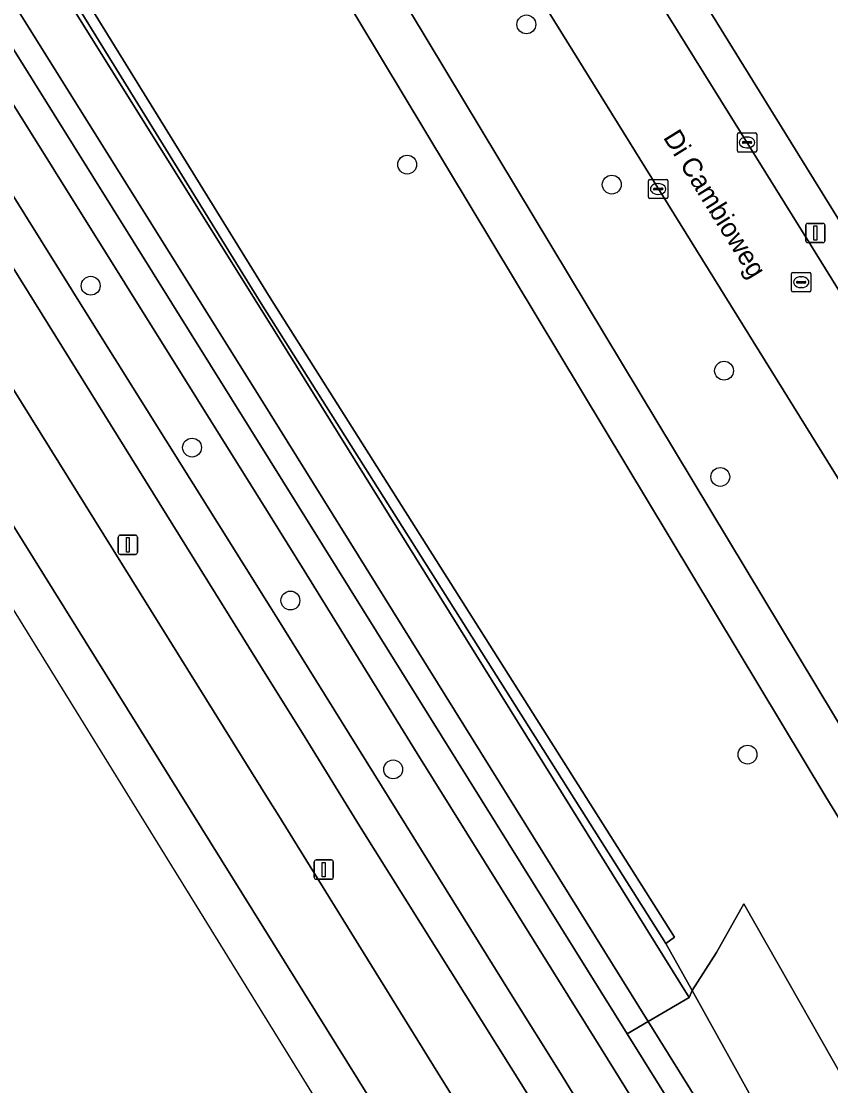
# Model space of a CAD drawing. Extents: x 159352 to 160617, y 385888 to 387323.
# Drawn here: x 159487.1 to 159529.1, y 386145.6 to 386200.8 of the extents above; entities that cross this region are included whole.
import ezdxf

# ---------------------------------------------------------------- set-up
doc = ezdxf.new("R2010")
doc.units = 0
for name, color, linetype in [('IMGEO_Berm_groen', 7, 'Continuous'), ('IMGEO_Boom', 7, 'Continuous'), ('IMGEO_Erf', 7, 'Continuous'), ('IMGEO_Fietspad_gesloten', 7, 'Continuous'), ('IMGEO_Groenvoorziening', 7, 'Continuous'), ('IMGEO_Haag', 7, 'Continuous'), ('IMGEO_Kolk', 7, 'Continuous'), ('IMGEO_Lichtmast', 7, 'Continuous'), ('IMGEO_Openbare_ruimte_label', 7, 'Continuous'), ('IMGEO_Rijbaan_lokaal_open', 7, 'Continuous'), ('IMGEO_Rijbaan_regionaal_gesloten', 7, 'Continuous'), ('IMGEO_Rioolput', 7, 'Continuous'), ('IMGEO_Voetpad_halfverhard', 7, 'Continuous'), ('IMGEO_Voetpad_open', 7, 'Continuous'), ('IMGEO_Waterloop', 7, 'Continuous')]:
    doc.layers.add(name, color=color, linetype=linetype)

msp = doc.modelspace()

# ---------------------------------------------------------------- linework, layer by layer
at = {"layer": 'IMGEO_Berm_groen'}
msp.add_lwpolyline([(159361.592, 386399.829), (159362.056, 386399.085), (159455.092, 386250), (159500, 386178.036), (159518.514, 386148.338), (159519.603, 386148.98), (159500, 386180.471), (159456.532, 386250), (159379.941, 386372.509), (159362.875, 386400.189), (159362.418, 386400.931), (159362.418, 386400.931)], close=True, dxfattribs=at)
for points in [[(159548.371, 386097.594), (159545.848, 386101.702), (159531.743, 386124.354), (159519.361, 386144.039), (159517.175, 386147.549), (159507.63, 386162.875), (159501.77, 386172.355), (159500, 386175.187), (159458.712, 386241.251), (159453.256, 386250), (159435.15, 386279.032), (159415.41, 386310.673), (159399.888, 386335.332), (159389.058, 386352.807), (159376.566, 386372.971), (159363.439, 386393.878), (159361.065, 386397.75), (159360.601, 386398.506), (159358.992, 386396.356)], [(159358.992, 386396.356), (159358.992, 386396.356), (159359.467, 386395.596), (159381.824, 386359.807), (159396.397, 386336.533), (159416.709, 386303.89), (159434.509, 386275.359), (159450.358, 386250), (159490.603, 386185.487), (159500, 386170.463), (159500.342, 386169.916), (159512.48, 386150.408), (159515.059, 386146.301), (159542.856, 386101.021), (159544.684, 386098.275), (159544.867, 386098)], [(159504.636, 386159.124), (159501.671, 386163.914), (159500, 386166.602), (159474.127, 386208.217), (159460.945, 386229.331), (159460.205, 386228.859), (159471.898, 386209.929)], [(159512.438, 386204.54), (159507.269, 386201.293), (159530.123, 386163.377), (159530.458, 386162.806), (159539.378, 386161.106)], [(159539.198, 386161.413), (159512.438, 386204.54)], [(159486.623, 386181.834), (159500, 386160.345), (159500.36, 386159.767), (159508.686, 386146.315), (159510.41, 386143.562), (159519.207, 386129.517), (159536.038, 386102.53), (159539.905, 386096.263), (159546.132, 386086.251), (159547.558, 386083.97), (159548.024, 386084.243)], [(159545.332, 386093.656), (159543.667, 386096.259), (159543.051, 386097.27), (159540.136, 386102.059), (159529.62, 386119.165), (159516.297, 386140.507), (159513.312, 386145.273), (159504.636, 386159.124)], [(159546.558, 386105.68), (159519.603, 386148.98), (159518.514, 386148.338), (159548.288, 386100.577)]]:
    msp.add_lwpolyline(points, dxfattribs=at)
at = {"layer": 'IMGEO_Boom'}
for centre in [(159513.283, 386200.66), (159507.104, 386193.391), (159517.712, 386192.355), (159490.692, 386187.113), (159523.535, 386182.71), (159495.948, 386178.724), (159523.339, 386177.202), (159501.048, 386170.797), (159524.754, 386162.811), (159506.378, 386162.044)]:
    msp.add_circle(centre, 0.489, dxfattribs=at)
at = {"layer": 'IMGEO_Erf'}
msp.add_lwpolyline([(159516.528, 386211.509), (159545.289, 386164.985)], dxfattribs=at)
at = {"layer": 'IMGEO_Fietspad_gesloten'}
for points in [[(159542.856, 386101.021), (159515.059, 386146.301), (159512.48, 386150.408), (159500.342, 386169.916), (159500, 386170.463), (159490.603, 386185.487), (159450.358, 386250)], [(159448.583, 386249.132), (159460.945, 386229.331), (159474.127, 386208.217), (159500, 386166.602), (159501.671, 386163.914), (159504.636, 386159.124), (159513.312, 386145.273)]]:
    msp.add_lwpolyline(points, dxfattribs=at)
at = {"layer": 'IMGEO_Groenvoorziening'}
for points in [[(159469.384, 386427.253), (159474.123, 386431.798), (159464.607, 386446.619), (159463.993, 386447.575), (159460.866, 386452.718), (159450.601, 386448.684), (159437.125, 386443.389), (159436.243, 386443.042), (159392.607, 386417.051), (159393.962, 386414.948), (159407.698, 386393.628), (159382.354, 386376.783), (159419.283, 386316.377), (159458.061, 386254.291), (159460.741, 386250), (159500, 386186.48), (159520.962, 386153.341), (159520.51, 386153.027), (159521.879, 386150.588), (159523.149, 386152.545), (159524.56, 386155.081), (159530.909, 386143.925)], [(159556.131, 386116.691), (159537.348, 386146.745), (159537.188, 386146.961), (159528.806, 386160.626), (159500, 386208.498), (159489.026, 386226.714), (159497.07, 386231.661), (159485.829, 386250), (159476.359, 386265.448), (159416.46, 386363.166), (159416.044, 386363.845)]]:
    msp.add_lwpolyline(points, dxfattribs=at)
for points in [[(159460.741, 386250), (159458.061, 386254.291), (159419.283, 386316.377), (159382.354, 386376.783), (159382.188, 386376.672), (159381.896, 386376.477), (159418.815, 386316.088), (159457.595, 386254), (159460.274, 386249.71), (159499.534, 386186.188), (159520.51, 386153.027), (159520.962, 386153.341), (159500, 386186.48)], [(159418.815, 386316.088), (159381.896, 386376.477), (159381.378, 386376.132), (159428.317, 386299.74), (159459.428, 386250), (159500, 386185.135), (159521.718, 386150.228), (159521.879, 386150.588), (159520.51, 386153.027), (159499.534, 386186.188), (159460.274, 386249.71), (159457.595, 386254)], [(159521.879, 386150.588), (159526.823, 386141.685), (159530.909, 386143.925), (159524.56, 386155.081), (159523.149, 386152.545)]]:
    msp.add_lwpolyline(points, close=True, dxfattribs=at)
at = {"layer": 'IMGEO_Haag'}
msp.add_lwpolyline([(159382.354, 386376.783), (159382.188, 386376.672), (159381.896, 386376.477), (159418.815, 386316.088), (159457.595, 386254), (159460.274, 386249.71), (159499.534, 386186.188), (159520.51, 386153.027), (159520.962, 386153.341), (159500, 386186.48), (159460.741, 386250), (159458.061, 386254.291), (159419.283, 386316.377)], close=True, dxfattribs=at)
at = {"layer": 'IMGEO_Kolk'}
for p, q in [((159524.225, 386194.114), (159524.225, 386194.966)), ((159524.3, 386195.04), (159525.152, 386195.04)), ((159524.713, 386194.82), (159524.738, 386194.82)), ((159525.226, 386194.966), (159525.226, 386194.114)), ((159525.152, 386194.04), (159524.3, 386194.04)), ((159524.484, 386194.534), (159524.484, 386194.546)), ((159524.922, 386194.497), (159524.524, 386194.497)), ((159524.527, 386194.583), (159524.925, 386194.583)), ((159524.736, 386194.26), (159524.711, 386194.26)), ((159524.968, 386194.546), (159524.968, 386194.534)), ((159519.615, 386191.702), (159519.615, 386192.554)), ((159519.69, 386192.628), (159520.542, 386192.628)), ((159520.103, 386192.408), (159520.128, 386192.408)), ((159520.616, 386192.554), (159520.616, 386191.702)), ((159519.874, 386192.122), (159519.874, 386192.134)), ((159520.312, 386192.085), (159519.914, 386192.085)), ((159519.917, 386192.171), (159520.315, 386192.171)), ((159520.126, 386191.848), (159520.101, 386191.848)), ((159520.358, 386192.134), (159520.358, 386192.122)), ((159520.542, 386191.628), (159519.69, 386191.628))]:
    msp.add_line(p, q, dxfattribs=at)
for points in [[(159524.225, 386194.114), (159524.225, 386194.966)], [(159524.3, 386195.04), (159525.152, 386195.04)], [(159525.226, 386194.966), (159525.226, 386194.114)], [(159525.152, 386194.04), (159524.3, 386194.04)], [(159519.615, 386191.702), (159519.615, 386192.554)], [(159519.69, 386192.628), (159520.542, 386192.628)], [(159520.616, 386192.554), (159520.616, 386191.702)], [(159520.542, 386191.628), (159519.69, 386191.628)]]:
    msp.add_lwpolyline(points, dxfattribs=at)
for centre, radius, start, end in [((159524.302, 386194.964), 0.0765, 91.552, 178.448), ((159524.302, 386194.964), 0.0765, 91.552, 178.448), ((159525.15, 386194.964), 0.0765, 1.552, 88.448), ((159525.15, 386194.964), 0.0765, 1.552, 88.448), ((159524.302, 386194.116), 0.0765, 181.552, 268.448), ((159524.302, 386194.116), 0.0765, 181.552, 268.448), ((159524.524, 386194.543), 0.0403, 85.8775, 175.7526), ((159524.521, 386194.533), 0.0366, 178.938, 274.7102), ((159524.925, 386194.54), 0.043, 264.8664, 352.4533), ((159524.929, 386194.545), 0.0386, 1.7309, 96.639), ((159525.15, 386194.116), 0.0765, 271.552, 358.448), ((159525.15, 386194.116), 0.0765, 271.552, 358.448), ((159519.692, 386192.552), 0.0765, 91.552, 178.448), ((159519.692, 386192.552), 0.0765, 91.552, 178.448), ((159520.54, 386192.552), 0.0765, 1.552, 88.448), ((159520.54, 386192.552), 0.0765, 1.552, 88.448), ((159519.914, 386192.131), 0.0403, 85.8775, 175.7526), ((159519.911, 386192.121), 0.0366, 178.938, 274.7102), ((159520.315, 386192.128), 0.043, 264.8664, 352.4533), ((159520.319, 386192.133), 0.0386, 1.7309, 96.639), ((159519.692, 386191.704), 0.0765, 181.552, 268.448), ((159519.692, 386191.704), 0.0765, 181.552, 268.448), ((159520.54, 386191.704), 0.0765, 271.552, 358.448), ((159520.54, 386191.704), 0.0765, 271.552, 358.448)]:
    msp.add_arc(centre, radius, start, end, dxfattribs=at)
for centre, major_axis, ratio, start_param, end_param in [((159524.712, 386194.54), (-0.387, 0.002), 0.722429, 4.712389, 7.853982), ((159524.737, 386194.54), (-0.39, 0.002), 0.717154, 1.570796, 4.712389), ((159520.102, 386192.128), (-0.387, 0.002), 0.722429, 4.712389, 7.853982), ((159520.127, 386192.128), (-0.39, 0.002), 0.717154, 1.570796, 4.712389)]:
    msp.add_ellipse(centre, major_axis=major_axis, ratio=ratio, start_param=start_param, end_param=end_param, dxfattribs=at)
at = {"layer": 'IMGEO_Lichtmast'}
for p, q in [((159527.773, 386189.446), (159527.773, 386190.246)), ((159527.773, 386190.246), (159527.773, 386189.446)), ((159527.873, 386190.346), (159528.663, 386190.346)), ((159528.663, 386190.346), (159527.873, 386190.346)), ((159528.763, 386190.246), (159528.763, 386189.446)), ((159528.763, 386189.446), (159528.763, 386190.246)), ((159528.663, 386189.346), (159527.873, 386189.346)), ((159527.873, 386189.346), (159528.663, 386189.346)), ((159492.226, 386174.185), (159493.016, 386174.185)), ((159493.016, 386174.185), (159492.226, 386174.185)), ((159492.126, 386173.285), (159492.126, 386174.085)), ((159492.126, 386174.085), (159492.126, 386173.285)), ((159493.116, 386174.085), (159493.116, 386173.285)), ((159493.116, 386173.285), (159493.116, 386174.085)), ((159493.016, 386173.185), (159492.226, 386173.185)), ((159492.226, 386173.185), (159493.016, 386173.185)), ((159502.283, 386156.45), (159502.283, 386157.25)), ((159502.283, 386157.25), (159502.283, 386156.45)), ((159502.383, 386157.35), (159503.173, 386157.35)), ((159503.173, 386157.35), (159502.383, 386157.35)), ((159503.273, 386157.25), (159503.273, 386156.45)), ((159503.273, 386156.45), (159503.273, 386157.25)), ((159503.173, 386156.35), (159502.383, 386156.35)), ((159502.383, 386156.35), (159503.173, 386156.35))]:
    msp.add_line(p, q, dxfattribs=at)
for points in [[(159528.193, 386190.221), (159528.343, 386190.221), (159528.343, 386189.471), (159528.193, 386189.471), (159528.193, 386190.221)], [(159492.546, 386174.06), (159492.696, 386174.06), (159492.696, 386173.31), (159492.546, 386173.31), (159492.546, 386174.06)], [(159502.703, 386157.225), (159502.853, 386157.225), (159502.853, 386156.475), (159502.703, 386156.475), (159502.703, 386157.225)]]:
    msp.add_lwpolyline(points, dxfattribs=at)
for centre, start, end in [((159527.873, 386190.246), 90, 180), ((159527.873, 386190.246), 90, 180), ((159528.663, 386190.246), 0, 90), ((159528.663, 386190.246), 360, 90), ((159527.873, 386189.446), 180, 270), ((159527.873, 386189.446), 180, 270), ((159528.663, 386189.446), 270, 0), ((159528.663, 386189.446), 270, 0), ((159492.226, 386174.085), 90, 180), ((159492.226, 386174.085), 90, 180), ((159493.016, 386174.085), 0, 90), ((159493.016, 386174.085), 360, 90), ((159492.226, 386173.285), 180, 270), ((159492.226, 386173.285), 180, 270), ((159493.016, 386173.285), 270, 0), ((159493.016, 386173.285), 270, 0), ((159502.383, 386157.25), 90, 180), ((159502.383, 386157.25), 90, 180), ((159503.173, 386157.25), 0, 90), ((159503.173, 386157.25), 360, 90), ((159502.383, 386156.45), 180, 270), ((159502.383, 386156.45), 180, 270), ((159503.173, 386156.45), 270, 0), ((159503.173, 386156.45), 270, 0)]:
    msp.add_arc(centre, 0.1, start, end, dxfattribs=at)
at = {"layer": 'IMGEO_Rijbaan_lokaal_open'}
msp.add_lwpolyline([(159507.467, 386212.616), (159508.214, 386211.406), (159511.141, 386206.664), (159512.438, 386204.54), (159539.198, 386161.413), (159543.479, 386164.305), (159528.036, 386189.214), (159514.607, 386210.815)], dxfattribs=at)
at = {"layer": 'IMGEO_Rijbaan_regionaal_gesloten'}
msp.add_lwpolyline([(159353.179, 386388.594), (159352.236, 386387.335), (159429.513, 386262.812), (159505.134, 386140.452), (159507.222, 386141.683), (159422.725, 386277.362), (159353.678, 386387.795), (159353.179, 386388.594)], close=True, dxfattribs=at)
msp.add_lwpolyline([(159353.179, 386388.594), (159353.179, 386388.594), (159353.678, 386387.795), (159422.725, 386277.362), (159507.222, 386141.683), (159510.41, 386143.562), (159508.686, 386146.315), (159500.36, 386159.767), (159500, 386160.345), (159486.623, 386181.834)], dxfattribs=at)
at = {"layer": 'IMGEO_Rioolput'}
for p, q in [((159527.035, 386186.872), (159527.035, 386187.724)), ((159527.11, 386187.798), (159527.962, 386187.798)), ((159527.523, 386187.578), (159527.548, 386187.578)), ((159528.036, 386187.724), (159528.036, 386186.872)), ((159527.294, 386187.292), (159527.294, 386187.304)), ((159527.732, 386187.255), (159527.334, 386187.255)), ((159527.337, 386187.341), (159527.735, 386187.341)), ((159527.546, 386187.018), (159527.521, 386187.018)), ((159527.778, 386187.304), (159527.778, 386187.292)), ((159527.962, 386186.798), (159527.11, 386186.798))]:
    msp.add_line(p, q, dxfattribs=at)
for points in [[(159527.035, 386186.872), (159527.035, 386187.724)], [(159527.11, 386187.798), (159527.962, 386187.798)], [(159528.036, 386187.724), (159528.036, 386186.872)], [(159527.962, 386186.798), (159527.11, 386186.798)]]:
    msp.add_lwpolyline(points, dxfattribs=at)
for centre, radius, start, end in [((159527.112, 386187.722), 0.0765, 91.552, 178.448), ((159527.112, 386187.722), 0.0765, 91.552, 178.448), ((159527.96, 386187.722), 0.0765, 1.552, 88.448), ((159527.96, 386187.722), 0.0765, 1.552, 88.448), ((159527.112, 386186.874), 0.0765, 181.552, 268.448), ((159527.112, 386186.874), 0.0765, 181.552, 268.448), ((159527.334, 386187.301), 0.0403, 85.8775, 175.7526), ((159527.331, 386187.291), 0.0366, 178.938, 274.7102), ((159527.735, 386187.298), 0.043, 264.8664, 352.4533), ((159527.739, 386187.303), 0.0386, 1.7309, 96.639), ((159527.96, 386186.874), 0.0765, 271.552, 358.448), ((159527.96, 386186.874), 0.0765, 271.552, 358.448)]:
    msp.add_arc(centre, radius, start, end, dxfattribs=at)
for centre, major_axis, ratio, start_param, end_param in [((159527.522, 386187.298), (-0.387, 0.002), 0.722429, 4.712389, 7.853982), ((159527.547, 386187.298), (-0.39, 0.002), 0.717154, 1.570796, 4.712389)]:
    msp.add_ellipse(centre, major_axis=major_axis, ratio=ratio, start_param=start_param, end_param=end_param, dxfattribs=at)
at = {"layer": 'IMGEO_Voetpad_halfverhard'}
for points in [[(159492.338, 386225.714), (159500, 386230.51), (159505.546, 386233.961), (159504.504, 386236.209), (159500, 386233.547), (159499.237, 386233.087), (159497.07, 386231.661), (159489.026, 386226.714), (159500, 386208.498), (159528.806, 386160.626), (159537.188, 386146.961), (159537.348, 386146.745)], [(159538.089, 386149.798), (159532.055, 386160.083), (159530.458, 386162.806), (159530.123, 386163.377), (159507.269, 386201.293), (159512.438, 386204.54), (159511.141, 386206.664), (159505.958, 386203.39), (159500, 386213.135), (159492.338, 386225.714)]]:
    msp.add_lwpolyline(points, dxfattribs=at)
at = {"layer": 'IMGEO_Voetpad_open'}
for points in [[(159548.288, 386100.577), (159518.514, 386148.338), (159500, 386178.036), (159455.092, 386250), (159362.056, 386399.085), (159361.592, 386399.829), (159360.601, 386398.506), (159361.065, 386397.75), (159363.439, 386393.878), (159376.566, 386372.971), (159389.058, 386352.807), (159399.888, 386335.332), (159415.41, 386310.673), (159435.15, 386279.032), (159453.256, 386250), (159458.712, 386241.251), (159500, 386175.187), (159501.77, 386172.355), (159507.63, 386162.875), (159517.175, 386147.549), (159519.361, 386144.039)], [(159514.607, 386210.815), (159528.036, 386189.214), (159543.479, 386164.305), (159545.289, 386164.985), (159516.528, 386211.509)]]:
    msp.add_lwpolyline(points, dxfattribs=at)
at = {"layer": 'IMGEO_Waterloop'}
msp.add_lwpolyline([(159364.462, 386403.661), (159362.418, 386400.931), (159362.418, 386400.931), (159362.875, 386400.189), (159379.941, 386372.509), (159456.532, 386250), (159500, 386180.471), (159519.603, 386148.98), (159521.718, 386150.228), (159500, 386185.135), (159459.428, 386250), (159428.317, 386299.74), (159381.378, 386376.132), (159364.91, 386402.932)], close=True, dxfattribs=at)
msp.add_lwpolyline([(159526.823, 386141.685), (159521.879, 386150.588), (159521.718, 386150.228), (159519.603, 386148.98), (159546.558, 386105.68)], dxfattribs=at)

# ---------------------------------------------------------------- texts
at = {"layer": 'IMGEO_Openbare_ruimte_label'}
msp.add_text('Di Cambioweg', height=1, rotation=301.7989, dxfattribs=at).set_placement((159520.351, 386194.801))

doc.saveas('drawing.dxf')
